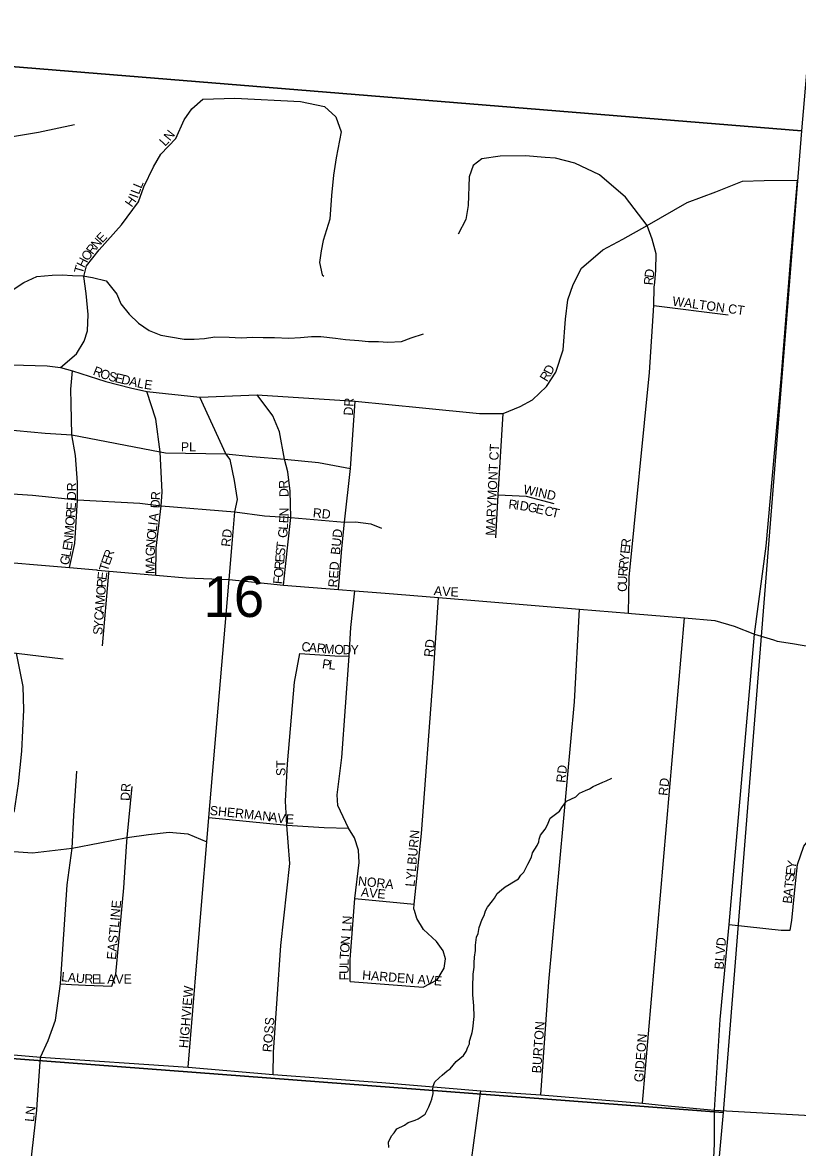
# Model space of a CAD drawing. Extents: x 1310247 to 1552180, y 377264 to 706493.
# Drawn here: x 1441277 to 1445480, y 552788 to 558891 of the extents above; entities that cross this region are included whole.
import ezdxf

# ---------------------------------------------------------------- set-up
doc = ezdxf.new("R2010")
doc.units = 0
for name, color, linetype in [('GM_X_City_Street', 7, 'Continuous'), ('GM_X_City_Street_Text', 7, 'Continuous'), ('GM_X_Minor_River', 7, 'Continuous'), ('GM_X_Section', 7, 'Continuous'), ('GM_X_Section_Text', 7, 'Continuous')]:
    doc.layers.add(name, color=color, linetype=linetype)

msp = doc.modelspace()

# ---------------------------------------------------------------- linework, layer by layer
at = {"layer": 'GM_X_City_Street'}
for points in [[(1441483.7, 557019.7), (1441570.5, 557092.8), (1441612.4, 557162), (1441629.9, 557217.8), (1441634.1, 557305.9), (1441623, 557420.5), (1441609.4, 557513.1), (1441624.9, 557570.9), (1441693.3, 557657.5), (1441815.2, 557793), (1441906.7, 557917.1), (1441934.8, 557998.7), (1441987.8, 558107.7), (1442027.7, 558177), (1442108.1, 558261.3), (1442154.9, 558362.5), (1442196.5, 558421.7), (1442256, 558474.4), (1442428.7, 558480.2), (1442785.4, 558461.6), (1442915.2, 558434.4), (1442975.9, 558378.8), (1443005.9, 558297.9), (1442978.2, 558156.1), (1442963.8, 558062.2), (1442952.9, 557952.1), (1442943.6, 557823.9), (1442908.5, 557708.5), (1442897.1, 557652.6), (1442887.4, 557588.6), (1442901.7, 557522.1), (1442911.5, 557513.8)], [(1439661.6, 558311.9), (1440095.5, 558255.6), (1440612.1, 558215.1), (1440883, 558216.6), (1441364.6, 558295.2), (1441560.3, 558336.7)], [(1444111.5, 558159.1), (1444004.8, 558167.4), (1443868.5, 558164.8), (1443767.7, 558150.4), (1443721.2, 558114.9), (1443700, 558053.1), (1443694.9, 557898.1), (1443682.2, 557822.7), (1443639.9, 557743.1)], [(1444705.9, 557480.6), (1444712.7, 557546.7), (1444714.3, 557636.5), (1444692.3, 557714.4), (1444664.7, 557789.9), (1444548.3, 557942.2), (1444406.1, 558064.9), (1444272.4, 558128.4), (1444168.2, 558154.7), (1444111.5, 558159.1)], [(1441217.5, 557032.7), (1441411.4, 557029), (1441483.7, 557019.7), (1441547.7, 557001.1), (1441729.5, 556943.6), (1441863.1, 556909.3), (1441952.1, 556889.8), (1442238.8, 556857.4), (1442550.4, 556870.3), (1443082, 556836), (1443447.4, 556799.8), (1443756.3, 556770.2), (1443884.3, 556770.2), (1443976, 556807.6), (1444042.9, 556844), (1444118.3, 556915.9), (1444169.9, 556993.8), (1444209.7, 557115.7), (1444221.6, 557281.7), (1444234.3, 557386.7), (1444263.9, 557469.7), (1444309.6, 557558.6), (1444424.8, 557657.6), (1444533.1, 557716.1), (1444664.7, 557789.9), (1444881.1, 557914.2), (1445037.1, 557971.2), (1445181.2, 558029.8), (1445299.7, 558032.8), (1445481.1, 558036.1)], [(1445247.6, 555572.3), (1445310.9, 556049.6), (1445392.3, 556958.1), (1445442.2, 557594.7), (1445481.1, 558036.1)], [(1444564.7, 555686.8), (1444567.1, 555881.8), (1444677, 556992.7), (1444700.8, 557355.4), (1444703.3, 557455.3), (1444705.9, 557480.6)], [(1444700.8, 557355.4), (1445103.7, 557304.1)], [(1439432.6, 557001), (1439544.1, 556901.9), (1439606.3, 556868.5), (1439738.9, 556850.9), (1439892, 556847.1), (1439973.6, 556852.7), (1440326.1, 556801.7), (1440565.1, 556756.8), (1440841.8, 556708), (1441167.4, 556684.8), (1441401.2, 556663.5), (1441544.9, 556654.2), (1442024.3, 556560.8), (1442052.3, 556555.7), (1442379.8, 556551.2), (1442522.6, 556535.5), (1442698.4, 556521.2), (1442882.5, 556503), (1443055.9, 556472)], [(1441532, 555933.5), (1441560.7, 556065.2), (1441568.1, 556182.1), (1441575.5, 556301.7), (1441576.5, 556394.5), (1441565.3, 556542), (1441544.9, 556654.2), (1441542.2, 556822.1), (1441539.4, 556901.9), (1441547.7, 557001.1)], [(1441999.6, 555893.1), (1442003.2, 556038.3), (1442030.2, 556269.6), (1442035.6, 556343.5), (1442024.3, 556560.8), (1442001.3, 556738.6), (1441952.1, 556889.8)], [(1442692.2, 555839), (1442714.1, 556041.2), (1442732, 556204.7), (1442729.4, 556349), (1442716.6, 556453.7), (1442698.4, 556521.2), (1442671.3, 556670.9), (1442635.3, 556756.3), (1442550.4, 556870.3)], [(1442395.7, 555849.1), (1442397.4, 555868.9), (1442416.6, 556084.7), (1442429.3, 556236.6), (1442443.2, 556302.7), (1442427.9, 556405.5), (1442402.9, 556520.5), (1442379.8, 556551.2), (1442238.8, 556857.4)], [(1442991.4, 555815.3), (1443009.6, 556037.4), (1443024.4, 556180.2), (1443055.9, 556472), (1443082, 556836)], [(1443844.8, 556094.7), (1443857.5, 556329.2), (1443884.3, 556770.2)], [(1435571.4, 556489.1), (1435901.2, 556456.3), (1436282.7, 556418.4), (1436687.1, 556378.3), (1436961, 556351.1), (1437061, 556341.1), (1437424.4, 556305), (1437629.9, 556284.6), (1437784.8, 556269.2), (1438210.1, 556227), (1438832, 556183.2), (1439038.1, 556144.7), (1439114.3, 556138.5), (1439508.9, 556106.1), (1439940.5, 556070.7), (1440249.8, 556044.1), (1440468.1, 556025.2), (1440666.4, 556008.1), (1441055.8, 555974.5), (1441532, 555933.5), (1441678, 555920.9)], [(1439937.4, 556433.5), (1440492.1, 556377.8), (1441086.7, 556342.6), (1441331.6, 556325.9), (1441575.5, 556301.7), (1441914.1, 556282.3), (1442030.2, 556269.6), (1442429.3, 556236.6), (1442590.2, 556213.7), (1442732, 556204.7), (1443024.4, 556180.2), (1443083.8, 556181.1), (1443167.3, 556171.9), (1443223.6, 556148.4)], [(1443857.5, 556329.2), (1444009.1, 556321.6), (1444158.9, 556280.9)], [(1438150, 555898), (1438280.3, 555806.2), (1438379.7, 555707.3), (1438384.9, 555704.9), (1438467.5, 555666.6), (1438631.3, 555627.4), (1438829.6, 555626.1), (1439005.7, 555691.5), (1439178.9, 555739.8), (1439331.1, 555734.7), (1439447, 555705.9), (1439579.1, 555676.5), (1439820.8, 555600.4), (1440094.6, 555554.8), (1440277.1, 555537.9), (1440507, 555524.4), (1440745.1, 555500.7), (1441245.5, 555470.3), (1441497.4, 555438.2)], [(1441678, 555920.9), (1441684.4, 555920.3), (1441747.7, 555914.8), (1441999.6, 555893.1), (1442165.3, 555878.8), (1442397.4, 555868.9), (1442692.2, 555839), (1442991.4, 555815.3), (1443080.3, 555808.5), (1443245, 555795.8), (1443534, 555772), (1444297.2, 555708.9), (1444564.7, 555686.8), (1444580.5, 555685.5), (1444868, 555660.7), (1445032.2, 555646.5), (1445137.5, 555615.4), (1445247.6, 555572.3), (1445349.5, 555541.1)], [(1441711.3, 555508.4), (1441745.5, 555903.6), (1441747.7, 555914.8)], [(1442175.3, 553224.3), (1442250.3, 554123.9), (1442277.9, 554445.8), (1442287.6, 554577.9), (1442395.7, 555849.1)], [(1443053.6, 553688.1), (1443054.9, 553808.5), (1443079.8, 554139), (1443103, 554333.1), (1443098.8, 554401.5), (1443078.5, 554468.2), (1443045.5, 554520), (1442988.2, 554643.2), (1442983.3, 554701.5), (1443008.8, 554903.1), (1443048.9, 555453.3), (1443058.6, 555608.8), (1443080.3, 555808.5)], [(1443401.3, 554076.8), (1443399.4, 554082.8), (1443402, 554108.6), (1443440.5, 554491.2), (1443505.2, 555334.5), (1443534, 555772)], [(1444088.9, 553074.4), (1444131.5, 553686.9), (1444270.5, 555204.8), (1444297.2, 555708.9)], [(1444639, 553029.3), (1444868, 555660.7)], [(1444900.7, 551471.2), (1444935.4, 551800), (1444969.2, 552085.6), (1445020.6, 552619.3), (1445029.4, 552807.3), (1445029.9, 552991.2), (1445061.5, 553482.3), (1445109.8, 553998.4), (1445247.6, 555572.3)], [(1445349.5, 555541.1), (1445369.5, 555535), (1445454, 555521.2)], [(1445454, 555521.2), (1445557.6, 555504.2), (1446222.7, 555440.1), (1446469.9, 555413.5), (1447168.1, 555384.1), (1447419.4, 555400), (1447756.1, 555421.2), (1447950.2, 555435.1)], [(1441104.4, 553301.5), (1441131.3, 553413.6), (1441123.3, 553564.3), (1441102, 553699.5), (1441113, 553855.7), (1441133.6, 554021.7), (1441133, 554152.2), (1441119.8, 554247.5), (1441150, 554399.5), (1441177.4, 554490), (1441233.3, 554616.4), (1441255.7, 554761.2), (1441274.5, 554937.4), (1441284.6, 555161.9), (1441281.9, 555288.4), (1441245.5, 555470.3)], [(1442637.4, 553184.4), (1442638.1, 553304.7), (1442679, 553884.5), (1442727.6, 554328.6), (1442717.3, 554444.4), (1442710.3, 554536.4), (1442703.2, 554667.2), (1442714.1, 554869.7), (1442751.8, 555311.5), (1442781.8, 555467.9)], [(1442781.8, 555467.9), (1442971.4, 555455.8), (1443048.9, 555453.3)], [(1445109.8, 553998.4), (1445391.1, 553966.7), (1445440.3, 553966.3), (1445450, 554019.7), (1445464.5, 554167.6), (1445481, 554323), (1445514.3, 554422.9), (1445604.2, 554536.1), (1445629.2, 554637.7), (1445629.4, 554756.7), (1445634.2, 554874.1), (1445652.5, 554962.3), (1445704.1, 555035.6)], [(1441375.2, 553277.8), (1441415.8, 553369.3), (1441456.8, 553478.9), (1441482.9, 553676.2), (1441519.9, 554213.2), (1441547.2, 554411.9), (1441555.5, 554588.6), (1441571.9, 554829.7)], [(1441762.3, 553662.6), (1441784.1, 553728.3), (1441826.7, 554196.8), (1441840.8, 554421.3), (1441845.4, 554469.9), (1441871.6, 554745.6)], [(1438265.3, 554566.6), (1438273.9, 554565.8), (1438304.9, 554563.1), (1438455.6, 554545.3), (1438770.8, 554508.1), (1439245, 554452.1), (1439486.8, 554423.6), (1439706.8, 554420.6), (1439998, 554397.9), (1440128.8, 554384.8), (1440425.3, 554410.1), (1440743.1, 554431), (1440951.3, 554414.6), (1441150, 554399.5), (1441332.2, 554385.8), (1441547.2, 554411.9), (1441696.6, 554440.6), (1441845.4, 554469.9), (1441961, 554485.8), (1442073.3, 554498.2), (1442174.7, 554488.6), (1442277.9, 554445.8)], [(1442287.6, 554577.9), (1442710.3, 554536.4), (1442913.3, 554523.6), (1443045.5, 554520)], [(1443079.8, 554139), (1443402, 554108.6)], [(1443450.3, 553658), (1443525.6, 553698.2), (1443565, 553760.6), (1443570.8, 553811.5), (1443557.9, 553854), (1443523.1, 553905), (1443452.7, 553971), (1443416.1, 554030.2), (1443402.5, 554073.2), (1443401.3, 554076.8)], [(1443053.6, 553688.1), (1443450.3, 553658)], [(1441482.9, 553676.2), (1441543.1, 553672.1), (1441619.9, 553668), (1441762.3, 553662.6)], [(1439597.7, 553413), (1439614.2, 553411.8), (1439837.5, 553388.5), (1440116.8, 553374.8), (1440685.6, 553335.3), (1441104.4, 553301.5), (1441375.2, 553277.8), (1442175.3, 553224.3), (1442637.4, 553184.4), (1443225.5, 553140.5), (1443762.5, 553095.3), (1444088.9, 553074.4), (1444639, 553029.3), (1444759.2, 553015.9), (1445029.9, 552991.2)], [(1441356.5, 553021.8), (1441375.2, 553277.8)], [(1443623.6, 551597.7), (1443625.3, 551619.7), (1443637.9, 551808), (1443665.7, 552193.5), (1443686.3, 552531.6), (1443762.5, 553095.3)], [(1441281.6, 552306.9), (1441284.6, 552337.4), (1441302.1, 552529.1), (1441354.3, 552991), (1441356.5, 553021.8)], [(1445029.9, 552991.2), (1445583.2, 552958.9), (1446003.9, 552923.7), (1446206.4, 552901.4)]]:
    msp.add_lwpolyline(points, dxfattribs=at)
at = {"layer": 'GM_X_Minor_River'}
for points in [[(1441215.9, 557435), (1441285, 557479.7), (1441355.9, 557512.3), (1441438.2, 557520.7), (1441492.3, 557521.5), (1441548.4, 557518.4), (1441604.4, 557517.2), (1441656.3, 557508.1), (1441732, 557488.5), (1441788.5, 557417.2), (1441811.4, 557364.6), (1441856.3, 557307.6), (1441907.3, 557260.4), (1441964.5, 557219.2), (1442028.1, 557193.8), (1442080, 557184.7), (1442153.8, 557173.2), (1442207.9, 557172.1), (1442264.1, 557176.9), (1442320.4, 557185.8), (1442398.5, 557184.2), (1442462.5, 557180.9), (1442524.7, 557183.6), (1442582.8, 557182.4), (1442644.9, 557181.1), (1442720.9, 557177.6), (1442785.1, 557182.3), (1442845.4, 557187), (1442895.5, 557188), (1442975.4, 557178.3), (1443029.3, 557171.2), (1443101.3, 557165.7), (1443153.3, 557160.7), (1443207.4, 557159.5), (1443259.4, 557156.5), (1443333.6, 557161), (1443386.1, 557179.9), (1443452.8, 557202.6)], [(1444042.6, 554386.4), (1444068.8, 554426.2), (1444077, 554446.1), (1444079.1, 554460.1), (1444087.2, 554482.1), (1444111.4, 554513.9), (1444121.5, 554531.8), (1444127.6, 554547.8), (1444139.8, 554573.7), (1444190, 554613.3), (1444206.2, 554637.2), (1444228.3, 554667), (1444278.4, 554690.6), (1444298.5, 554710.4), (1444330.6, 554724.1), (1444352.6, 554733.9), (1444372.7, 554745.8), (1444424.8, 554769.3), (1444442.8, 554777.2), (1444472.8, 554790.9)], [(1443264.1, 552787.7), (1443262.4, 552817.8), (1443278.6, 552851.7), (1443292.7, 552867.5), (1443306.8, 552889.4), (1443348.9, 552909.1), (1443369, 552922.9), (1443407, 552936.6), (1443423, 552944.4), (1443461.1, 552968.1), (1443481.4, 553008), (1443491.6, 553035.9), (1443497.7, 553049.9), (1443503.9, 553081.8), (1443502.1, 553101.9), (1443504.2, 553119.9), (1443514.3, 553143.8), (1443536.5, 553165.7), (1443552.5, 553179.5), (1443580.7, 553203.3), (1443596.7, 553215.2), (1443629, 553254.9), (1443669.1, 553286.6), (1443683.3, 553308.5), (1443693.4, 553332.4), (1443701.5, 553350.3), (1443701.6, 553364.3), (1443711.9, 553398.3), (1443716, 553412.3), (1443720.1, 553432.3), (1443726.6, 553498.3), (1443726.7, 553518.3), (1443724.9, 553534.3), (1443725, 553556.4), (1443719.5, 553616.5), (1443719.8, 553658.5), (1443722.3, 553728.6), (1443726.6, 553766.6), (1443726.7, 553790.6), (1443729, 553820.6), (1443733.2, 553856.6), (1443733.4, 553884.7), (1443739.7, 553928.7), (1443747.9, 553948.6), (1443754.1, 553980.6), (1443770.4, 554026.5), (1443780.5, 554046.4), (1443788.7, 554072.4), (1443798.8, 554092.3), (1443827, 554126.1), (1443837.1, 554140), (1443851.3, 554165.9), (1443875.4, 554185.7), (1443895.5, 554201.5), (1443917.5, 554215.3), (1443931.6, 554223.2), (1443967.7, 554244.9), (1443979.8, 554264.8), (1443995.9, 554280.7), (1444018.2, 554324.5), (1444038.4, 554362.4), (1444042.6, 554386.4)]]:
    msp.add_lwpolyline(points, dxfattribs=at)
at = {"layer": 'GM_X_Section'}
for points in [[(1440313.1, 564091.4), (1445969.7, 563747.9), (1445502.4, 558303.7), (1440037.8, 558747.4)], [(1440037.8, 558747.4), (1445502.4, 558303.7), (1445077.6, 552978.7), (1439478, 553402.9)], [(1439478, 553402.9), (1445077.6, 552978.7), (1444597.4, 547713.1), (1439025.1, 548006.4)]]:
    msp.add_lwpolyline(points, close=True, dxfattribs=at)

# ---------------------------------------------------------------- texts
at = {"layer": 'GM_X_City_Street_Text'}
for s, rotation, p in [('N', 51.43721, (1442077.5, 558244.7)), ('L', 46.9423, (1442050.8, 558215.8)), ('L', 67.06693, (1441921, 557986.8)), ('I', 70.27142, (1441901.6, 557933.8)), ('L', 69.61661, (1441909, 557954.4)), ('H', 54.87011, (1441869.7, 557885.1)), ('N', 48.54886, (1441681.1, 557659.2)), ('E', 47.03817, (1441710, 557691.9)), ('O', 53.48415, (1441631.5, 557593.3)), ('R', 52.38698, (1441657.5, 557628.5)), ('H', 62.54534, (1441612.3, 557556.1)), ('T', 74.04146, (1441603.6, 557524.7)), ('D', 83.06477, (1444699.6, 557503.1)), ('R', 85.27064, (1444696.4, 557464.1)), ('WALTON CT', 352.26524, (1444799.6, 557355.7)), ('R', 338.90669, (1441655.7, 556981.1)), ('O', 340.04763, (1441693.7, 556966.5)), ('S', 345.38443, (1441739.9, 556950)), ('E', 346.88859, (1441775.4, 556940.8)), ('R', 58.5969, (1444121.8, 556938.1)), ('D', 62.51476, (1444144.2, 556975.1)), ('D', 346.95091, (1441809.7, 556932.8)), ('A', 346.97961, (1441852.6, 556922.8)), ('L', 346.96443, (1441895.5, 556912.9)), ('E', 352.08403, (1441934.5, 556904.1)), ('DR', 86.81612, (1443068.5, 556757.3)), ('PL', 0.00001, (1442136.3, 556563.8)), ('MARYMONT CT', 87.24819, (1443838.5, 556105.8)), ('DR', 90, (1441568.1, 556299.2)), ('R', 94.06062, (1442719.4, 556363.3)), ('WIND', 347.80166, (1443990.3, 556334.8)), ('R', 86.70699, (1442023.1, 556298.4)), ('D', 91.7708, (1442720.9, 556317.2)), ('R', 85.33115, (1441561.6, 556202.5)), ('E', 85.3418, (1441564.8, 556242)), ('D', 87.63862, (1442021.3, 556254.6)), ('N', 89.39031, (1442720.4, 556210.8)), ('RD', 353.99459, (1442850.1, 556207.3)), ('R', 354.3317, (1443911, 556253.7)), ('I', 352.63643, (1443950, 556249.9)), ('D', 350.44784, (1443971.3, 556247.1)), ('G', 348.40288, (1444014.2, 556239.9)), ('E', 346.90811, (1444057, 556231.1)), ('C', 346.54394, (1444104, 556220.1)), ('T', 346.54359, (1444142.6, 556210.9)), ('O', 85.33065, (1441558, 556158.6)), ('A', 83.51386, (1442011.1, 556182.4)), ('E', 86.50654, (1442718.2, 556172.9)), ('M', 85.30171, (1441553.7, 556106)), ('O', 83.52827, (1441999.6, 556081.9)), ('L', 83.52555, (1442004.6, 556125.6)), ('I', 83.49322, (1442008.6, 556160.6)), ('RD', 83.98889, (1442404.1, 556045)), ('G', 85.65744, (1442712.1, 556093.1)), ('L', 85.65158, (1442715.4, 556137)), ('BUD', 84.09321, (1442998.1, 556001)), ('E', 80.38691, (1441542.5, 556022.9)), ('N', 83.88687, (1441548.9, 556060.9)), ('N', 84.73531, (1441995.6, 556038.4)), ('T', 83.66131, (1442702.7, 556030.6)), ('R', 84.05263, (1444572.3, 556041.8)), ('L', 79.93583, (1441536.3, 555987.8)), ('R', 70.34567, (1441760.8, 555976.2)), ('G', 89.09287, (1441995, 555995.4)), ('E', 84.84589, (1442696.4, 555960.7)), ('S', 84.8575, (1442699.5, 555995.8)), ('Y', 84.04362, (1444564.1, 555963)), ('E', 84.06503, (1444568.7, 556006.8)), ('G', 79.94833, (1441528.6, 555944.5)), ('T', 72.88821, (1441738.8, 555910)), ('E', 70.34567, (1441749, 555943.1)), ('M', 89.93625, (1441994.9, 555898.8)), ('A', 89.93441, (1441994.9, 555951.6)), ('R', 84.85722, (1442692.8, 555921.3)), ('RED', 85.91271, (1442984.9, 555824.7)), ('R', 84.07677, (1444560, 555923.7)), ('E', 83.05833, (1441732.3, 555864.4)), ('F', 84.8575, (1442685.7, 555842.4)), ('O', 84.85733, (1442688.9, 555877.5)), ('U', 88.8197, (1444555.7, 555841.3)), ('R', 84.99027, (1444556.6, 555884.4)), ('O', 85.60086, (1441725.9, 555781.7)), ('R', 85.60086, (1441729.3, 555825.5)), ('A', 354.08824, (1443506.5, 555784.8)), ('V', 357.0316, (1443553.1, 555780.1)), ('E', 357.40233, (1443597.4, 555777.8)), ('C', 89.87855, (1444555.7, 555802)), ('M', 85.60086, (1441721.9, 555729)), ('A', 85.60086, (1441718.5, 555685.1)), ('Y', 85.60086, (1441712.1, 555601.8)), ('C', 85.60086, (1441715.4, 555645.7)), ('S', 85.60086, (1441709.4, 555566.7)), ('C', 354.60111, (1442788.4, 555481.4)), ('A', 354.59386, (1442827.8, 555477.6)), ('R', 354.60177, (1442871.6, 555473.5)), ('M', 354.93633, (1442911.4, 555469.7)), ('RD', 83.98889, (1443504.1, 555446.6)), ('O', 358.66416, (1442967.5, 555464.9)), ('D', 359.9758, (1443012.8, 555463.8)), ('Y', 359.99285, (1443056.8, 555463.8)), ('P', 351.94138, (1442900, 555388.3)), ('L', 353.45212, (1442936.3, 555383.2)), ('ST', 90, (1442703.3, 554803.2)), ('RD', 83.99458, (1444221.3, 554764.6)), ('RD', 83.98889, (1444775.7, 554694.2)), ('DR', 86.81612, (1441858.5, 554667.3)), ('SHERMAN', 354.12254, (1442291.3, 554592.5)), ('A', 352.74622, (1442612.9, 554557.3)), ('V', 352.74622, (1442656.5, 554551.7)), ('E', 357.73144, (1442704.9, 554545.8)), ('LYLBURN', 84.80496, (1443402.9, 554201.3)), ('E', 83.84899, (1445465.4, 554262)), ('Y', 79.43807, (1445469.1, 554296)), ('NORA', 354.14712, (1443095.1, 554209.8)), ('T', 83.85397, (1445457.9, 554192)), ('S', 83.84083, (1445461.7, 554227)), ('AVE', 354.09695, (1443111, 554150.5)), ('A', 83.84716, (1445453.2, 554148.3)), ('EASTLINE', 84.80496, (1441783.7, 553805.3)), ('B', 83.84483, (1445448.9, 554108.9)), ('LN', 86.98841, (1443059.7, 553958.9)), ('N', 86.05142, (1443051.8, 553886.9)), ('O', 86.09504, (1443048.8, 553843)), ('BLVD', 85.4854, (1445079.3, 553752.3)), ('L', 89.3033, (1443046.5, 553773.4)), ('T', 86.9111, (1443047, 553808.1)), ('U', 89.94204, (1443046.5, 553729.6)), ('HARDEN AVE', 355.55264, (1443118.2, 553699.4)), ('L', 354.52729, (1441486, 553690.6)), ('A', 354.52487, (1441521, 553687.2)), ('U', 354.74957, (1441565.1, 553683)), ('R', 358.13434, (1441612.1, 553678.8)), ('E', 359.91403, (1441653.4, 553677.5)), ('L', 359.99563, (1441688.6, 553677.4)), ('A', 0.00001, (1441737, 553677.4)), ('V', 0.00001, (1441781, 553677.4)), ('E', 0.00001, (1441825.1, 553677.4)), ('F', 89.94534, (1443046.5, 553694.4)), ('HIGHVIEW', 85.1691, (1442175.3, 553325.6)), ('ROSS', 85.23886, (1442628.5, 553303.6)), ('BURTON', 85.98605, (1444089.3, 553189.1)), ('GIDEON', 85.60145, (1444643.7, 553140.7)), ('LN', 83.98889, (1441339.3, 552925.4))]:
    msp.add_text(s, height=50, rotation=rotation, dxfattribs=at).set_placement(p)
at = {"layer": 'GM_X_Section_Text'}
msp.add_text('16', height=221, rotation=0.00001, dxfattribs=at).set_placement((1442259.5, 555665.9))

doc.saveas('drawing.dxf')
